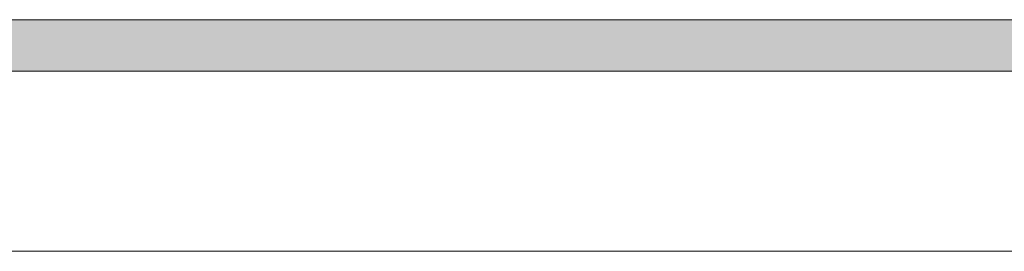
# Model space of a CAD drawing. Header units: millimetres. Extents: x -32229 to 291619, y -13689 to 125138.
# Tile 425 of 565: x 57485 to 61310, y 96200 to 97100. Entities that reach past the tile are written whole.
import ezdxf

# ---------------------------------------------------------------- set-up
doc = ezdxf.new("R2010")
doc.units = ezdxf.units.MM
doc.layers.add('A-FLOR-____-OTLN', color=7, linetype='Continuous', lineweight=18)
doc.layers.add('M-EQPM-____-OTLN', color=7, linetype='Continuous', lineweight=18)

# ---------------------------------------------------------------- blocks, each defined once
blk = doc.blocks.new('АР_Лоток - 200х100h_ЛВ1-7189167--02 ЭМ')
at = {"layer": 'M-EQPM-____-OTLN', "lineweight": 13, "true_color": 0xf3f3f3}
blk.add_hatch(color=7, dxfattribs=at).paths.add_polyline_path([(78020, -100), (78020, 100), (0, 100), (0, -100), (75579.6, -100)])
blk = doc.blocks.new('Наметкина 10_РД_АР_П_отсоединено_rvt-1--02 ЭМ')
at = {"layer": 'A-FLOR-____-OTLN', "color": 253, "lineweight": 13, "true_color": 0xaaaaaa}
for p, q in [((46485.3, 97100), (124305.3, 97100)), ((124305.3, 96900), (46285.3, 96900)), ((45585.3, 96200), (124305.3, 96200))]:
    blk.add_line(p, q, dxfattribs=at)
at = {"layer": 'M-EQPM-____-OTLN', "color": 253, "lineweight": 13, "true_color": 0xaaaaaa}
blk.add_blockref('АР_Лоток - 200х100h_ЛВ1-7189167--02 ЭМ', (46285.3, 97000), dxfattribs=at)

msp = doc.modelspace()

# ---------------------------------------------------------------- block references
at = {"lineweight": 5}
msp.add_blockref('Наметкина 10_РД_АР_П_отсоединено_rvt-1--02 ЭМ', (0, 0), dxfattribs=at)

doc.saveas('drawing.dxf')
